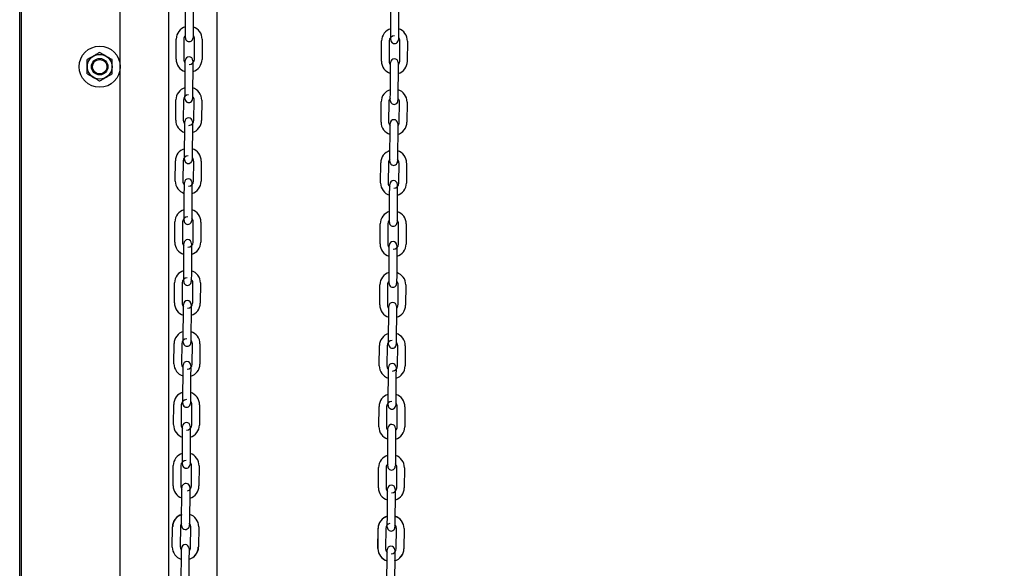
# Model space of a CAD drawing. Header units: inches. Extents: x 170 to 312, y 215 to 248.
# Tile 285 of 656: x 209.906 to 210.924, y 241.189 to 241.756. Entities that reach past the tile are written whole.
import ezdxf

# ---------------------------------------------------------------- set-up
doc = ezdxf.new("R2010")
doc.units = ezdxf.units.IN
doc.header["$LTSCALE"] = 0.25
doc.header["$MEASUREMENT"] = 0
doc.layers.add('ANNOTATIONS', color=1, linetype='Continuous')
doc.layers.add('MOTOR RH', color=7, linetype='Continuous')
doc.styles.add('ARIAL', font='arial.ttf', dxfattribs={"height": 0.09375})
doc.dimstyles.new('STANDARD$0', dxfattribs={"dimtxt": 0.09375, "dimasz": 0.09375, "dimexe": 0.03125, "dimexo": 0.046875, "dimgap": 0.09, "dimtad": 0, "dimtih": 1, "dimtoh": 1, "dimdec": 4, "dimzin": 0, "dimdsep": 46, "dimtxsty": 'ARIAL', "dimcen": 0.09, "dimadec": 0, "dimazin": 0, "dimtfac": 1, "dimtdec": 4, "dimtofl": 0, "dimtmove": 0, "dimatfit": 1, "dimfxl": 1, "dimtolj": 1, "dimtzin": 0, "dimarcsym": 0})

# ---------------------------------------------------------------- blocks, each defined once
blk = doc.blocks.new('*D26')
at = {"layer": 'ANNOTATIONS', "color": 0, "lineweight": -2, "transparency": 16777216}
for p, q in [((209.953, 244.125), (211.799, 244.125)), ((211.7677, 244.0313), (211.7677, 242.3317)), ((211.7677, 240.1972), (211.7677, 241.8968)), ((211.0372, 240.1034), (211.799, 240.1034))]:
    blk.add_line(p, q, dxfattribs=at)
at = {"layer": 'ANNOTATIONS', "color": 0, "transparency": 16777216}
for points in [[(211.7521, 244.0313), (211.7833, 244.0313), (211.7677, 244.125)], [(211.7521, 240.1972), (211.7833, 240.1972), (211.7677, 240.1034)]]:
    blk.add_solid(points, dxfattribs=at)
at = {"layer": 'defpoints', "color": 0, "transparency": 16777216}
for p in [(209.9061, 244.125), (210.9903, 240.1034), (211.7677, 240.1034)]:
    blk.add_point(p, dxfattribs=at)
at = {"layer": 'ANNOTATIONS', "color": 0, "transparency": 16777216, "insert": (211.7677, 242.1142), "char_height": 0.09375, "attachment_point": 5, "style": 'ARIAL'}
blk.add_mtext('\\A1;OPENING\\PHEIGHT', dxfattribs=at)
blk = doc.blocks.new('*D27')
at = {"layer": 'ANNOTATIONS', "color": 0, "lineweight": -2, "transparency": 16777216}
for p, q in [((209.953, 244.961), (212.4539, 244.961)), ((212.4227, 244.8673), (212.4227, 242.7497)), ((212.4227, 240.1972), (212.4227, 242.3148)), ((211.9575, 240.1034), (212.4539, 240.1034))]:
    blk.add_line(p, q, dxfattribs=at)
at = {"layer": 'ANNOTATIONS', "color": 0, "transparency": 16777216}
for points in [[(212.4071, 244.8673), (212.4383, 244.8673), (212.4227, 244.961)], [(212.4071, 240.1972), (212.4383, 240.1972), (212.4227, 240.1034)]]:
    blk.add_solid(points, dxfattribs=at)
at = {"layer": 'defpoints', "color": 0, "transparency": 16777216}
for p in [(209.9061, 244.961), (211.9107, 240.1034), (212.4227, 240.1034)]:
    blk.add_point(p, dxfattribs=at)
at = {"layer": 'ANNOTATIONS', "color": 0, "transparency": 16777216, "insert": (212.4227, 242.5322), "char_height": 0.09375, "attachment_point": 5, "style": 'ARIAL'}
blk.add_mtext('\\A1;TOTAL\\PHEIGHT', dxfattribs=at)

msp = doc.modelspace()

# ---------------------------------------------------------------- linework, layer by layer
at = {"layer": 'MOTOR RH'}
for p, q in [((209.90612, 240.10342), (209.90612, 245.60178)), ((209.90795, 240.1061), (209.90795, 244.91339)), ((210.01014, 240.1061), (210.01014, 244.91339)), ((210.06017, 244.63662), (210.06017, 240.10342)), ((210.1102, 240.1061), (210.1102, 244.29598)), ((210.07757, 241.7463), (210.07771, 241.76717)), ((210.08559, 241.76711), (210.08544, 241.74624)), ((210.28991, 241.74433), (210.29006, 241.7652)), ((210.29794, 241.76514), (210.29779, 241.74428)), ((210.06789, 241.71487), (210.06804, 241.73574)), ((210.07592, 241.73568), (210.07577, 241.71482)), ((210.08679, 241.71474), (210.08694, 241.7356)), ((210.09481, 241.73555), (210.09466, 241.71468)), ((210.28024, 241.7129), (210.28039, 241.73377)), ((210.28826, 241.73371), (210.28812, 241.71285)), ((210.29914, 241.71277), (210.29929, 241.73364)), ((210.30716, 241.73358), (210.30701, 241.71271)), ((210.07712, 241.6833), (210.07727, 241.70417)), ((210.08514, 241.70411), (210.08499, 241.68325)), ((210.28947, 241.68133), (210.28962, 241.7022)), ((210.29749, 241.70214), (210.29734, 241.68128)), ((210.06745, 241.65187), (210.0676, 241.67274)), ((210.07547, 241.67268), (210.07532, 241.65182)), ((210.07705, 241.67406), (210.07705, 241.67407)), ((210.08634, 241.65174), (210.08649, 241.67261)), ((210.09437, 241.67255), (210.09422, 241.65168)), ((210.2798, 241.64991), (210.27994, 241.67077)), ((210.28782, 241.67072), (210.28767, 241.64985)), ((210.29869, 241.64977), (210.29884, 241.67064)), ((210.30672, 241.67058), (210.30657, 241.64972)), ((210.07667, 241.6203), (210.07682, 241.64117)), ((210.0847, 241.64111), (210.08455, 241.62025)), ((210.28902, 241.61834), (210.28917, 241.6392)), ((210.29704, 241.63915), (210.2969, 241.61828)), ((210.067, 241.58888), (210.06715, 241.60974)), ((210.07502, 241.60969), (210.07488, 241.58882)), ((210.07661, 241.61106), (210.07661, 241.61108)), ((210.0859, 241.58874), (210.08605, 241.60961)), ((210.09392, 241.60955), (210.09377, 241.58869)), ((210.27935, 241.58691), (210.2795, 241.60777)), ((210.28737, 241.60772), (210.28722, 241.58685)), ((210.29825, 241.58677), (210.2984, 241.60764)), ((210.30627, 241.60758), (210.30612, 241.58672)), ((210.07623, 241.55731), (210.07638, 241.57817)), ((210.08425, 241.57811), (210.0841, 241.55725)), ((210.28858, 241.55534), (210.28872, 241.5762)), ((210.2966, 241.57615), (210.29645, 241.55528)), ((210.06656, 241.52588), (210.0667, 241.54674)), ((210.07458, 241.54669), (210.07443, 241.52582)), ((210.08545, 241.52574), (210.0856, 241.54661)), ((210.09347, 241.54655), (210.09333, 241.52569)), ((210.2789, 241.52391), (210.27905, 241.54477)), ((210.28693, 241.54472), (210.28678, 241.52385)), ((210.2978, 241.52378), (210.29795, 241.54464)), ((210.30582, 241.54459), (210.30568, 241.52372)), ((210.07578, 241.49431), (210.07593, 241.51517)), ((210.0838, 241.51512), (210.08365, 241.49425)), ((210.28813, 241.49234), (210.28828, 241.5132)), ((210.29615, 241.51315), (210.296, 241.49228)), ((210.06611, 241.4629), (210.06626, 241.48374)), ((210.07413, 241.48369), (210.07398, 241.46282)), ((210.08501, 241.46274), (210.08515, 241.48361)), ((210.09303, 241.48355), (210.09288, 241.46269)), ((210.27846, 241.46091), (210.27861, 241.48178)), ((210.28648, 241.48172), (210.28633, 241.46086)), ((210.29736, 241.46078), (210.2975, 241.48164)), ((210.30538, 241.48159), (210.30523, 241.46072)), ((210.07534, 241.43131), (210.07548, 241.45217)), ((210.08336, 241.45212), (210.08321, 241.43125)), ((210.28768, 241.42934), (210.28783, 241.45021)), ((210.29571, 241.45015), (210.29556, 241.42928)), ((210.06566, 241.40001), (210.06581, 241.42086)), ((210.07368, 241.42069), (210.07354, 241.39982)), ((210.08456, 241.39975), (210.08471, 241.42061)), ((210.09258, 241.42056), (210.09243, 241.39969)), ((210.27801, 241.39791), (210.27816, 241.41878)), ((210.28603, 241.41872), (210.28589, 241.39786)), ((210.28762, 241.4201), (210.28762, 241.42011)), ((210.29691, 241.39778), (210.29706, 241.41864)), ((210.30493, 241.41859), (210.30478, 241.39772)), ((210.07489, 241.36831), (210.07504, 241.38918)), ((210.08291, 241.38912), (210.08276, 241.36825)), ((210.28724, 241.36634), (210.28739, 241.38721)), ((210.29526, 241.38715), (210.29511, 241.36629)), ((210.06522, 241.33713), (210.06537, 241.35797)), ((210.07324, 241.35769), (210.07309, 241.33683)), ((210.08411, 241.33675), (210.08426, 241.35761)), ((210.09214, 241.35756), (210.09199, 241.33669)), ((210.27757, 241.33491), (210.27771, 241.35578)), ((210.28559, 241.35572), (210.28544, 241.33486)), ((210.28717, 241.3571), (210.28717, 241.35711)), ((210.29646, 241.33478), (210.29661, 241.35565)), ((210.30449, 241.35559), (210.30434, 241.33472)), ((210.07312, 241.34036), (210.07309, 241.33683)), ((210.07444, 241.30531), (210.07459, 241.32618)), ((210.08246, 241.32612), (210.08232, 241.30526)), ((210.28679, 241.30334), (210.28694, 241.32421)), ((210.29481, 241.32415), (210.29467, 241.30329)), ((210.06477, 241.27388), (210.06492, 241.29475)), ((210.07279, 241.29469), (210.07264, 241.27383)), ((210.08367, 241.27375), (210.08382, 241.29461)), ((210.09169, 241.29456), (210.09154, 241.27369)), ((210.27712, 241.27192), (210.27727, 241.29278)), ((210.28514, 241.29273), (210.28499, 241.27186)), ((210.29602, 241.27178), (210.29617, 241.29265)), ((210.30404, 241.29259), (210.30389, 241.27173)), ((210.07362, 241.24198), (210.07377, 241.26285)), ((210.08202, 241.26312), (210.08187, 241.24226)), ((210.28635, 241.24047), (210.2865, 241.26134)), ((210.28635, 241.24035), (210.28649, 241.26121)), ((210.29437, 241.26128), (210.29422, 241.24029)), ((210.29438, 241.26309), (210.29437, 241.26116)), ((210.06395, 241.21055), (210.0641, 241.23142)), ((210.07235, 241.23169), (210.0722, 241.21083)), ((210.08285, 241.21042), (210.083, 241.23129)), ((210.09124, 241.23156), (210.0911, 241.2107)), ((210.27667, 241.20892), (210.27682, 241.22978)), ((210.27668, 241.20904), (210.27682, 241.22978)), ((210.27682, 241.22978), (210.27682, 241.22991)), ((210.2847, 241.22985), (210.28455, 241.20899)), ((210.2847, 241.22973), (210.28455, 241.20899)), ((210.28628, 241.23109), (210.28628, 241.2314)), ((210.28628, 241.2311), (210.28628, 241.23114)), ((210.29416, 241.23117), (210.29415, 241.23104)), ((210.29557, 241.20878), (210.29572, 241.22965)), ((210.29557, 241.20891), (210.29572, 241.22965)), ((210.29572, 241.22965), (210.29572, 241.22978)), ((210.30359, 241.22972), (210.30345, 241.20885)), ((210.30359, 241.22959), (210.30345, 241.20873)), ((210.28455, 241.20899), (210.28455, 241.20886)), ((210.07318, 241.17899), (210.07332, 241.19986)), ((210.0812, 241.1998), (210.08105, 241.17894)), ((210.2859, 241.17748), (210.28605, 241.19835)), ((210.29392, 241.19829), (210.29377, 241.17743))]:
    msp.add_line(p, q, dxfattribs=at)
at = {"layer": 'MOTOR RH', "flags": 128}
for points in [[(210.0775, 241.73706), (210.0775, 241.73723), (210.0775, 241.73775), (210.07751, 241.73861), (210.07752, 241.73945)], [(210.07751, 241.73861), (210.07752, 241.73976), (210.07753, 241.74116), (210.07754, 241.74276), (210.07755, 241.7445), (210.07757, 241.7463)], [(210.08539, 241.73939), (210.08538, 241.73855), (210.08538, 241.7377), (210.08537, 241.73717), (210.08537, 241.73699)], [(210.08544, 241.74624), (210.08543, 241.74444), (210.08541, 241.7427), (210.0854, 241.7411), (210.08539, 241.7397), (210.08538, 241.73855)], [(210.28985, 241.73508), (210.28985, 241.73526), (210.28985, 241.73579), (210.28986, 241.73664), (210.28987, 241.73779), (210.28988, 241.73919), (210.28989, 241.74079), (210.2899, 241.74253), (210.28991, 241.74433)], [(210.29779, 241.74428), (210.29778, 241.74247), (210.29776, 241.74074), (210.29775, 241.73914), (210.29774, 241.73773), (210.29773, 241.73658)], [(210.0775, 241.73705), (210.0775, 241.73723)], [(210.0794, 241.73365), (210.0799, 241.73339), (210.08141, 241.73308)], [(210.29774, 241.73742), (210.29773, 241.73658), (210.29773, 241.73573), (210.29772, 241.7352), (210.29772, 241.73506)], [(210.29772, 241.7352), (210.29772, 241.73503)], [(210.07727, 241.70417), (210.07728, 241.70597), (210.07729, 241.70771), (210.0773, 241.70931), (210.07731, 241.71071), (210.07732, 241.71186)], [(210.07732, 241.71103), (210.07732, 241.71186), (210.07733, 241.71272), (210.07733, 241.71324), (210.07733, 241.71341)], [(210.07733, 241.71324), (210.07733, 241.71342)], [(210.08521, 241.71336), (210.08521, 241.71319), (210.0852, 241.71266), (210.0852, 241.7118), (210.08519, 241.71065), (210.08518, 241.70925), (210.08517, 241.70765), (210.08515, 241.70592), (210.08514, 241.70411)], [(210.28962, 241.7022), (210.28963, 241.704), (210.28964, 241.70574), (210.28965, 241.70734), (210.28966, 241.70874), (210.28967, 241.70989)], [(210.28967, 241.70906), (210.28967, 241.70989), (210.28968, 241.71075), (210.28968, 241.71127), (210.28968, 241.71145)], [(210.29755, 241.70984), (210.29754, 241.70869), (210.29753, 241.70728), (210.29752, 241.70568), (210.2975, 241.70395), (210.29749, 241.70214)], [(210.29756, 241.7114), (210.29756, 241.71122), (210.29755, 241.71069), (210.29755, 241.70984), (210.29754, 241.70901)], [(210.07705, 241.67405), (210.07705, 241.67423), (210.07706, 241.67475), (210.07706, 241.67561), (210.07707, 241.67676), (210.07708, 241.67816), (210.07709, 241.67976), (210.07711, 241.6815), (210.07712, 241.6833)], [(210.08499, 241.68325), (210.08498, 241.68144), (210.08497, 241.67971), (210.08496, 241.67811), (210.08495, 241.6767), (210.08494, 241.67555)], [(210.28941, 241.67364), (210.28942, 241.67479), (210.28943, 241.67619), (210.28944, 241.67779), (210.28946, 241.67953), (210.28947, 241.68133)], [(210.29734, 241.68128), (210.29733, 241.67947), (210.29732, 241.67774), (210.29731, 241.67614), (210.2973, 241.67474), (210.29729, 241.67359)], [(210.07895, 241.67065), (210.07946, 241.6704), (210.08096, 241.67009)], [(210.08494, 241.67639), (210.08494, 241.67555), (210.08493, 241.6747), (210.08493, 241.67417), (210.08493, 241.67403)], [(210.08493, 241.67417), (210.08493, 241.67399)], [(210.2894, 241.67209), (210.2894, 241.67226), (210.28941, 241.67279), (210.28941, 241.67364), (210.28942, 241.67448)], [(210.2894, 241.67208), (210.2894, 241.67226)], [(210.29729, 241.67443), (210.29729, 241.67359), (210.29728, 241.67273), (210.29728, 241.6722), (210.29728, 241.67203)], [(210.07682, 241.64117), (210.07683, 241.64297), (210.07685, 241.64471), (210.07686, 241.64631), (210.07687, 241.64771), (210.07688, 241.64886)], [(210.07687, 241.64803), (210.07688, 241.64886), (210.07688, 241.64972), (210.07689, 241.65024), (210.07689, 241.65041)], [(210.07689, 241.65024), (210.07689, 241.65042)], [(210.08476, 241.65037), (210.08476, 241.65019), (210.08476, 241.64966), (210.08475, 241.64881), (210.08474, 241.64766), (210.08473, 241.64625), (210.08472, 241.64465), (210.08471, 241.64292), (210.0847, 241.64111)], [(210.28917, 241.6392), (210.28918, 241.64101), (210.2892, 241.64274), (210.28921, 241.64434), (210.28922, 241.64574), (210.28923, 241.64689)], [(210.28922, 241.64606), (210.28923, 241.64689), (210.28923, 241.64775), (210.28924, 241.64828), (210.28924, 241.64845)], [(210.28924, 241.64828), (210.28924, 241.64845)], [(210.2971, 241.64684), (210.29709, 241.64569), (210.29708, 241.64429), (210.29707, 241.64269), (210.29706, 241.64095), (210.29704, 241.63915)], [(210.29711, 241.6484), (210.29711, 241.64822), (210.29711, 241.64769), (210.2971, 241.64684), (210.29709, 241.64601)], [(210.07661, 241.61105), (210.07661, 241.61123), (210.07661, 241.61176), (210.07662, 241.61261), (210.07663, 241.61376), (210.07664, 241.61516), (210.07665, 241.61676), (210.07666, 241.6185), (210.07667, 241.6203)], [(210.08455, 241.62025), (210.08453, 241.61844), (210.08452, 241.61671), (210.08451, 241.61511), (210.0845, 241.61371), (210.08449, 241.61256)], [(210.28897, 241.61064), (210.28898, 241.61179), (210.28899, 241.6132), (210.289, 241.6148), (210.28901, 241.61653), (210.28902, 241.61834)], [(210.2969, 241.61828), (210.29688, 241.61648), (210.29687, 241.61474), (210.29686, 241.61314), (210.29685, 241.61174), (210.29684, 241.61059)], [(210.07851, 241.60766), (210.07901, 241.6074), (210.08052, 241.60709)], [(210.0845, 241.61339), (210.08449, 241.61256), (210.08449, 241.6117), (210.08448, 241.61117), (210.08448, 241.61103)], [(210.08448, 241.61117), (210.08448, 241.611)], [(210.28896, 241.60908), (210.28896, 241.60926), (210.28896, 241.60979), (210.28897, 241.61064), (210.28897, 241.61148)], [(210.29685, 241.61143), (210.29684, 241.61059), (210.29684, 241.60973), (210.29683, 241.60921), (210.29683, 241.60906)], [(210.29683, 241.60921), (210.29683, 241.60903)], [(210.07638, 241.57817), (210.07639, 241.57998), (210.0764, 241.58171), (210.07641, 241.58331), (210.07642, 241.58471), (210.07643, 241.58586)], [(210.07642, 241.58503), (210.07643, 241.58586), (210.07644, 241.58672), (210.07644, 241.58724), (210.07644, 241.58741)], [(210.07644, 241.58724), (210.07644, 241.58742)], [(210.08431, 241.58737), (210.08431, 241.58719), (210.08431, 241.58666), (210.0843, 241.58581), (210.0843, 241.58466), (210.08429, 241.58326), (210.08427, 241.58166), (210.08426, 241.57992), (210.08425, 241.57811)], [(210.28877, 241.58306), (210.28878, 241.5839), (210.28879, 241.58475), (210.28879, 241.58528), (210.28879, 241.58545)], [(210.29666, 241.5854), (210.29666, 241.58522), (210.29666, 241.58469), (210.29665, 241.58384), (210.29665, 241.58269), (210.29664, 241.58129), (210.29662, 241.57969), (210.29661, 241.57795), (210.2966, 241.57615)], [(210.28872, 241.5762), (210.28874, 241.57801), (210.28875, 241.57974), (210.28876, 241.58134), (210.28877, 241.58275), (210.28878, 241.5839)], [(210.07616, 241.54805), (210.07616, 241.54823), (210.07617, 241.54876), (210.07617, 241.54961), (210.07618, 241.55076), (210.07619, 241.55217), (210.0762, 241.55376), (210.07621, 241.5555), (210.07623, 241.55731)], [(210.0841, 241.55725), (210.08409, 241.55544), (210.08408, 241.55371), (210.08406, 241.55211), (210.08405, 241.55071), (210.08405, 241.54956)], [(210.28852, 241.54765), (210.28853, 241.5488), (210.28854, 241.5502), (210.28855, 241.5518), (210.28856, 241.55353), (210.28858, 241.55534)], [(210.29645, 241.55528), (210.29644, 241.55348), (210.29643, 241.55174), (210.29641, 241.55014), (210.2964, 241.54874), (210.2964, 241.54759)], [(210.07806, 241.54466), (210.07857, 241.5444), (210.08007, 241.54409)], [(210.08405, 241.5504), (210.08405, 241.54956), (210.08404, 241.5487), (210.08404, 241.54818), (210.08404, 241.548)], [(210.28851, 241.54609), (210.28851, 241.54626), (210.28852, 241.54679), (210.28852, 241.54765), (210.28853, 241.54848)], [(210.28851, 241.54609), (210.28851, 241.54626)], [(210.2964, 241.54843), (210.2964, 241.54759), (210.29639, 241.54673), (210.29639, 241.54621), (210.29638, 241.54603)], [(210.07598, 241.52203), (210.07598, 241.52287), (210.07599, 241.52372), (210.07599, 241.52425), (210.07599, 241.52442)], [(210.07599, 241.52425), (210.07599, 241.52442)], [(210.08387, 241.52437), (210.08387, 241.52419), (210.08386, 241.52366), (210.08386, 241.52281), (210.08385, 241.52166), (210.08384, 241.52026), (210.08383, 241.51866), (210.08382, 241.51692), (210.0838, 241.51512)], [(210.07593, 241.51517), (210.07594, 241.51698), (210.07595, 241.51871), (210.07597, 241.52031), (210.07598, 241.52171), (210.07598, 241.52287)], [(210.28828, 241.5132), (210.28829, 241.51501), (210.2883, 241.51675), (210.28832, 241.51834), (210.28833, 241.51975), (210.28833, 241.5209)], [(210.28833, 241.52007), (210.28833, 241.5209), (210.28834, 241.52175), (210.28834, 241.52228), (210.28834, 241.52245)], [(210.28834, 241.52228), (210.28834, 241.52246)], [(210.29622, 241.5224), (210.29622, 241.52222), (210.29621, 241.5217), (210.29621, 241.52084), (210.2962, 241.51969), (210.29619, 241.51829), (210.29618, 241.51669), (210.29617, 241.51495), (210.29615, 241.51315)], [(210.07572, 241.48506), (210.07572, 241.48523), (210.07572, 241.48576), (210.07573, 241.48661), (210.07573, 241.48776), (210.07574, 241.48917), (210.07576, 241.49077), (210.07577, 241.4925), (210.07578, 241.49431)], [(210.08365, 241.49425), (210.08364, 241.49245), (210.08363, 241.49071), (210.08362, 241.48911), (210.08361, 241.48771), (210.0836, 241.48656)], [(210.08361, 241.4874), (210.0836, 241.48656), (210.08359, 241.4857), (210.08359, 241.48518), (210.08359, 241.485)], [(210.28807, 241.48379), (210.28808, 241.48465), (210.28808, 241.4858), (210.28809, 241.4872), (210.28811, 241.4888), (210.28812, 241.49053), (210.28813, 241.49234)], [(210.28807, 241.48309), (210.28807, 241.48326), (210.28807, 241.48379), (210.28808, 241.48465), (210.28808, 241.48549)], [(210.28807, 241.48309), (210.28807, 241.48326)], [(210.29596, 241.48543), (210.29595, 241.48459), (210.29594, 241.48374), (210.29594, 241.48321), (210.29594, 241.48303)], [(210.296, 241.49228), (210.29599, 241.49048), (210.29598, 241.48874), (210.29597, 241.48714), (210.29596, 241.48574), (210.29595, 241.48459)], [(210.07761, 241.48166), (210.07812, 241.4814), (210.07962, 241.48109)], [(210.07548, 241.45217), (210.0755, 241.45398), (210.07551, 241.45571), (210.07552, 241.45731), (210.07553, 241.45872), (210.07554, 241.45987)], [(210.07553, 241.45903), (210.07554, 241.45987), (210.07554, 241.46072), (210.07555, 241.46125), (210.07555, 241.46142)], [(210.07555, 241.46125), (210.07555, 241.46143)], [(210.08342, 241.46137), (210.08342, 241.46119), (210.08342, 241.46067), (210.08341, 241.45981), (210.0834, 241.45866), (210.08339, 241.45726), (210.08338, 241.45566), (210.08337, 241.45392), (210.08336, 241.45212)], [(210.28783, 241.45021), (210.28785, 241.45201), (210.28786, 241.45375), (210.28787, 241.45535), (210.28788, 241.45675), (210.28789, 241.4579)], [(210.28788, 241.45707), (210.28789, 241.4579), (210.28789, 241.45875), (210.2879, 241.45928), (210.2879, 241.45946)], [(210.29576, 241.45784), (210.29575, 241.45669), (210.29574, 241.45529), (210.29573, 241.45369), (210.29572, 241.45196), (210.29571, 241.45015)], [(210.29577, 241.4594), (210.29577, 241.45922), (210.29577, 241.4587), (210.29576, 241.45784), (210.29576, 241.45701)], [(210.07527, 241.42206), (210.07527, 241.42223), (210.07527, 241.42276), (210.07528, 241.42362), (210.07529, 241.42477), (210.0753, 241.42617), (210.07531, 241.42777), (210.07532, 241.4295), (210.07534, 241.43131)], [(210.08316, 241.4244), (210.08315, 241.42356), (210.08315, 241.42271), (210.08314, 241.42218), (210.08314, 241.42204)], [(210.08314, 241.42218), (210.08314, 241.422)], [(210.08321, 241.43125), (210.0832, 241.42945), (210.08318, 241.42771), (210.08317, 241.42611), (210.08316, 241.42471), (210.08315, 241.42356)], [(210.28762, 241.42009), (210.28762, 241.42027), (210.28762, 241.42079), (210.28763, 241.42165), (210.28764, 241.4228), (210.28765, 241.4242), (210.28766, 241.4258), (210.28767, 241.42754), (210.28768, 241.42934)], [(210.29551, 241.42243), (210.2955, 241.42159), (210.2955, 241.42074), (210.29549, 241.42021), (210.29549, 241.42007)], [(210.29556, 241.42928), (210.29555, 241.42748), (210.29553, 241.42574), (210.29552, 241.42414), (210.29551, 241.42274), (210.2955, 241.42159)], [(210.07717, 241.41866), (210.07767, 241.4184), (210.07918, 241.41809)], [(210.29549, 241.42021), (210.29549, 241.42003)], [(210.07504, 241.38918), (210.07505, 241.39098), (210.07506, 241.39272), (210.07507, 241.39432), (210.07508, 241.39572), (210.07509, 241.39687)], [(210.07509, 241.39604), (210.07509, 241.39687), (210.0751, 241.39772), (210.0751, 241.39825), (210.0751, 241.39843)], [(210.08298, 241.39837), (210.08298, 241.39819), (210.08297, 241.39767), (210.08297, 241.39681), (210.08296, 241.39566), (210.08295, 241.39426), (210.08294, 241.39266), (210.08292, 241.39092), (210.08291, 241.38912)], [(210.28739, 241.38721), (210.2874, 241.38901), (210.28741, 241.39075), (210.28742, 241.39235), (210.28743, 241.39375), (210.28744, 241.3949)], [(210.28744, 241.39407), (210.28744, 241.3949), (210.28745, 241.39576), (210.28745, 241.39628), (210.28745, 241.39646)], [(210.29533, 241.3964), (210.29532, 241.39623), (210.29532, 241.3957), (210.29532, 241.39484), (210.29531, 241.39369), (210.2953, 241.39229), (210.29529, 241.39069), (210.29527, 241.38896), (210.29526, 241.38715)], [(210.07482, 241.35906), (210.07482, 241.35924), (210.07483, 241.35976), (210.07483, 241.36062), (210.07484, 241.36177), (210.07485, 241.36317), (210.07486, 241.36477), (210.07488, 241.36651), (210.07489, 241.36831)], [(210.08271, 241.3614), (210.08271, 241.36056), (210.0827, 241.35971), (210.0827, 241.35918), (210.0827, 241.35904)], [(210.08276, 241.36825), (210.08275, 241.36645), (210.08274, 241.36471), (210.08273, 241.36311), (210.08272, 241.36171), (210.08271, 241.36056)], [(210.28717, 241.35709), (210.28717, 241.35727), (210.28718, 241.35779), (210.28718, 241.35865), (210.28719, 241.3598), (210.2872, 241.3612), (210.28721, 241.3628), (210.28723, 241.36454), (210.28724, 241.36634)], [(210.29511, 241.36629), (210.2951, 241.36448), (210.29509, 241.36275), (210.29508, 241.36115), (210.29507, 241.35974), (210.29506, 241.35859)], [(210.07672, 241.35566), (210.07723, 241.3554), (210.07873, 241.35509)], [(210.0827, 241.35918), (210.0827, 241.359)], [(210.29506, 241.35943), (210.29506, 241.35859), (210.29505, 241.35774), (210.29505, 241.35721), (210.29505, 241.35707)], [(210.29505, 241.35721), (210.29505, 241.35703)], [(210.07459, 241.32618), (210.0746, 241.32798), (210.07462, 241.32972), (210.07463, 241.33132), (210.07464, 241.33272), (210.07465, 241.33387)], [(210.07464, 241.33304), (210.07465, 241.33387), (210.07465, 241.33472), (210.07466, 241.33525), (210.07466, 241.33542)], [(210.07466, 241.33525), (210.07466, 241.33543)], [(210.08253, 241.33537), (210.08253, 241.3352), (210.08253, 241.33467), (210.08252, 241.33381), (210.08251, 241.33266), (210.0825, 241.33126), (210.08249, 241.32966), (210.08248, 241.32793), (210.08246, 241.32612)], [(210.28694, 241.32421), (210.28695, 241.32601), (210.28697, 241.32775), (210.28698, 241.32935), (210.28699, 241.33075), (210.287, 241.3319)], [(210.28699, 241.33107), (210.287, 241.3319), (210.287, 241.33276), (210.287, 241.33328), (210.28701, 241.33346)], [(210.29487, 241.33185), (210.29486, 241.3307), (210.29485, 241.32929), (210.29484, 241.32769), (210.29483, 241.32596), (210.29481, 241.32415)], [(210.29488, 241.33341), (210.29488, 241.33323), (210.29488, 241.3327), (210.29487, 241.33185), (210.29486, 241.33102)], [(210.07438, 241.29606), (210.07438, 241.29624), (210.07438, 241.29676), (210.07439, 241.29762), (210.0744, 241.29877), (210.07441, 241.30017), (210.07442, 241.30177), (210.07443, 241.30351), (210.07444, 241.30531)], [(210.08232, 241.30526), (210.0823, 241.30345), (210.08229, 241.30172), (210.08228, 241.30012), (210.08227, 241.29871), (210.08226, 241.29756)], [(210.28674, 241.29565), (210.28675, 241.2968), (210.28676, 241.2982), (210.28677, 241.2998), (210.28678, 241.30154), (210.28679, 241.30334)], [(210.29467, 241.30329), (210.29465, 241.30148), (210.29464, 241.29975), (210.29463, 241.29815), (210.29462, 241.29675), (210.29461, 241.2956)], [(210.07628, 241.29266), (210.07678, 241.29241), (210.07829, 241.2921)], [(210.08227, 241.2984), (210.08226, 241.29756), (210.08226, 241.29671), (210.08225, 241.29618), (210.08225, 241.296)], [(210.28673, 241.2941), (210.28673, 241.29427), (210.28673, 241.2948), (210.28674, 241.29565), (210.28674, 241.29649)], [(210.28673, 241.29409), (210.28673, 241.29427)], [(210.29462, 241.29643), (210.29461, 241.2956), (210.29461, 241.29474), (210.2946, 241.29421), (210.2946, 241.29407)], [(210.2946, 241.29421), (210.2946, 241.29404)], [(210.07377, 241.26285), (210.07378, 241.26465), (210.0738, 241.26639), (210.07381, 241.26799), (210.07382, 241.26939), (210.07383, 241.27054)], [(210.07382, 241.27045), (210.07383, 241.27054), (210.07383, 241.2714), (210.07383, 241.27192), (210.07384, 241.2721)], [(210.08208, 241.27237), (210.08208, 241.2722), (210.08208, 241.27167), (210.08207, 241.27082), (210.08207, 241.26966), (210.08206, 241.26826), (210.08204, 241.26666), (210.08203, 241.26493), (210.08202, 241.26312)], [(210.28654, 241.26775), (210.28655, 241.2689), (210.28656, 241.26989)], [(210.28656, 241.27041), (210.28656, 241.27059)], [(210.28656, 241.27028), (210.28656, 241.27046)], [(210.28656, 241.26976), (210.28656, 241.27041)], [(210.29443, 241.27041), (210.29414, 241.27192), (210.29374, 241.27267)], [(210.29443, 241.27053), (210.29443, 241.27036), (210.29443, 241.26983), (210.29442, 241.26897)], [(210.29443, 241.27041), (210.29443, 241.27023), (210.29443, 241.2697), (210.29442, 241.26885)], [(210.28649, 241.26121), (210.28651, 241.26302), (210.28652, 241.26488)], [(210.2865, 241.26134), (210.28651, 241.26314)], [(210.28652, 241.26475), (210.28653, 241.26648)], [(210.28653, 241.26635), (210.28654, 241.26788)], [(210.28654, 241.26788), (210.28655, 241.26903)], [(210.29442, 241.26897), (210.29441, 241.2677), (210.2944, 241.2663), (210.29439, 241.2647), (210.29438, 241.26296)], [(210.29442, 241.26782), (210.29441, 241.26642), (210.29439, 241.26482), (210.29438, 241.26309)], [(210.07357, 241.23429), (210.07358, 241.23544), (210.07359, 241.23684), (210.0736, 241.23844), (210.07361, 241.24018), (210.07362, 241.24198)], [(210.08187, 241.24226), (210.08186, 241.24045), (210.08185, 241.23872), (210.08183, 241.23712), (210.08182, 241.23572), (210.08182, 241.23456)], [(210.28629, 241.2318), (210.28629, 241.23265), (210.2863, 241.2338), (210.28631, 241.23521), (210.28632, 241.2368), (210.28633, 241.23867)], [(210.28633, 241.23867), (210.28635, 241.24047)], [(210.28633, 241.23854), (210.28635, 241.24035)], [(210.29421, 241.23861), (210.2942, 241.23675), (210.29418, 241.23515), (210.29417, 241.23375), (210.29417, 241.2326)], [(210.29422, 241.24042), (210.29421, 241.23861)], [(210.29422, 241.24029), (210.29421, 241.23848)], [(210.07356, 241.23274), (210.07356, 241.23291), (210.07356, 241.23343), (210.07357, 241.23429), (210.07357, 241.23505)], [(210.07356, 241.23273), (210.07356, 241.23291)], [(210.07478, 241.22985), (210.07596, 241.22908), (210.07747, 241.22877)], [(210.08182, 241.23466), (210.08182, 241.23456), (210.08181, 241.23371), (210.08181, 241.23318), (210.08181, 241.23304)], [(210.08181, 241.23318), (210.08181, 241.23301)], [(210.28628, 241.23127), (210.28629, 241.23193)], [(210.28629, 241.23193), (210.28629, 241.23278), (210.2863, 241.23393), (210.28631, 241.23533), (210.28632, 241.23693)], [(210.29416, 241.23174), (210.29416, 241.23122), (210.29415, 241.23104)], [(210.2942, 241.23688), (210.29418, 241.23528), (210.29417, 241.23387), (210.29417, 241.23272), (210.29416, 241.23187), (210.29416, 241.23134), (210.29416, 241.23117)], [(210.29417, 241.23344), (210.29417, 241.2326), (210.29416, 241.23174), (210.29416, 241.23124)], [(210.07338, 241.20745), (210.07338, 241.20755), (210.07338, 241.2084), (210.07339, 241.20893), (210.07339, 241.20911)], [(210.08126, 241.20905), (210.08126, 241.20888), (210.08126, 241.20835), (210.08125, 241.20749), (210.08125, 241.20665)], [(210.07332, 241.19986), (210.07334, 241.20166), (210.07335, 241.2034), (210.07336, 241.205), (210.07337, 241.2064), (210.07338, 241.20755)], [(210.08125, 241.20749), (210.08124, 241.20634), (210.08123, 241.20494), (210.08122, 241.20334), (210.08121, 241.20161), (210.0812, 241.1998)], [(210.08221, 241.20766), (210.08164, 241.207), (210.08124, 241.20665)], [(210.28605, 241.19835), (210.28606, 241.20015), (210.28607, 241.20189), (210.28608, 241.20349), (210.28609, 241.20489), (210.2861, 241.20604)], [(210.2861, 241.2052), (210.2861, 241.20604), (210.28611, 241.2069), (210.28611, 241.20742), (210.28611, 241.2076)], [(210.29399, 241.20754), (210.29399, 241.20737), (210.29398, 241.20684), (210.29398, 241.20598), (210.29397, 241.20483), (210.29396, 241.20343), (210.29395, 241.20183), (210.29394, 241.2001), (210.29392, 241.19829)]]:
    msp.add_lwpolyline(points, dxfattribs=at)
at = {"layer": 'MOTOR RH'}
for radius in [0.02129, 0.01277, 0.00852, 0.0075]:
    msp.add_circle((209.98885, 241.70711), radius, dxfattribs=at)
for centre, radius, start, end in [((210.08123, 241.73564), 0.01319, 106.06756, 179.59345), ((210.08162, 241.73564), 0.01319, 359.59345, 73.11934), ((210.08123, 241.73564), 0.00531, 134.31795, 179.59345), ((210.08162, 241.73564), 0.00531, 359.59345, 44.86821), ((210.29358, 241.73368), 0.01319, 106.06756, 179.59345), ((210.29358, 241.73368), 0.00531, 89.59345, 179.59345), ((210.29397, 241.73367), 0.01319, 359.59345, 73.11934), ((210.08144, 241.73702), 0.00394, 179.59345, 359.59347), ((210.29379, 241.73505), 0.00394, 179.59345, 359.59347), ((210.29397, 241.73367), 0.00531, 359.59345, 44.86854), ((210.08127, 241.71339), 0.00394, 359.59345, 179.59343), ((210.08108, 241.71478), 0.01319, 179.59345, 253.12364), ((210.08108, 241.71478), 0.00531, 179.59345, 224.88343), ((210.08148, 241.71478), 0.00531, 269.59345, 359.59345), ((210.08148, 241.71478), 0.01319, 286.07186, 359.59345), ((210.29343, 241.71281), 0.01319, 179.59345, 253.12364), ((210.29343, 241.71281), 0.00531, 179.59345, 224.88293), ((210.29362, 241.71142), 0.00394, 359.59345, 179.59343), ((210.29383, 241.71281), 0.01319, 286.07186, 359.59345), ((210.29383, 241.71281), 0.00531, 314.33326, 359.59345), ((210.08078, 241.67265), 0.01319, 106.06756, 179.59345), ((210.08078, 241.67265), 0.00531, 89.59345, 179.59345), ((210.08118, 241.67264), 0.01319, 359.59345, 73.11934), ((210.29313, 241.67068), 0.01319, 106.06756, 179.59345), ((210.29353, 241.67068), 0.01319, 359.59345, 73.11934), ((210.08099, 241.67402), 0.00394, 179.59345, 359.59347), ((210.08118, 241.67264), 0.00531, 359.59345, 44.86854), ((210.29313, 241.67068), 0.00531, 134.31796, 179.59345), ((210.29334, 241.67205), 0.00394, 179.59345, 359.59347), ((210.29353, 241.67068), 0.00531, 359.59345, 44.86837), ((210.08064, 241.65178), 0.01319, 179.59345, 253.12364), ((210.08064, 241.65178), 0.00531, 179.59345, 224.88332), ((210.08082, 241.65039), 0.00394, 359.59345, 179.59343), ((210.08103, 241.65178), 0.00531, 269.59345, 359.59345), ((210.08103, 241.65178), 0.01319, 286.07186, 359.59345), ((210.29299, 241.64981), 0.01319, 179.59345, 253.12364), ((210.29299, 241.64981), 0.00531, 179.59345, 224.88293), ((210.29317, 241.64843), 0.00394, 359.59345, 179.59343), ((210.29338, 241.64981), 0.01319, 286.07186, 359.59345), ((210.29338, 241.64981), 0.00531, 314.33295, 359.59345), ((210.08034, 241.60965), 0.01319, 106.06756, 179.59345), ((210.08073, 241.60964), 0.01319, 359.59345, 73.11934), ((210.29269, 241.60768), 0.01319, 106.06756, 179.59345), ((210.29308, 241.60768), 0.01319, 359.59345, 73.11934), ((210.08034, 241.60965), 0.00531, 89.59345, 179.59345), ((210.08054, 241.61102), 0.00394, 179.59345, 359.59347), ((210.08073, 241.60964), 0.00531, 359.59345, 44.86854), ((210.29269, 241.60768), 0.00531, 134.31812, 179.59345), ((210.29289, 241.60906), 0.00394, 179.59345, 359.59347), ((210.29308, 241.60768), 0.00531, 359.59345, 44.86854), ((210.08019, 241.58878), 0.01319, 179.59345, 253.12364), ((210.08019, 241.58878), 0.00531, 179.59345, 224.88354), ((210.08038, 241.58739), 0.00394, 359.59345, 179.59343), ((210.08058, 241.58878), 0.00531, 269.59345, 359.59345), ((210.08058, 241.58878), 0.01319, 286.07186, 359.59345), ((210.29254, 241.58681), 0.01319, 179.59345, 253.12364), ((210.29254, 241.58681), 0.00531, 179.59345, 224.88293), ((210.29273, 241.58543), 0.00394, 359.59345, 179.59343), ((210.29293, 241.58681), 0.00531, 269.59345, 359.59345), ((210.29293, 241.58681), 0.01319, 286.07186, 359.59345), ((210.07989, 241.54665), 0.01319, 106.06756, 179.59345), ((210.08029, 241.54665), 0.01319, 359.59345, 73.11934), ((210.29224, 241.54468), 0.01319, 106.06756, 179.59345), ((210.29264, 241.54468), 0.01319, 359.59345, 73.11934), ((210.07989, 241.54665), 0.00531, 89.59345, 179.59345), ((210.0801, 241.54803), 0.00394, 179.59345, 359.59347), ((210.08029, 241.54665), 0.00531, 359.59345, 44.86854), ((210.29224, 241.54468), 0.00531, 134.31777, 179.59345), ((210.29245, 241.54606), 0.00394, 179.59345, 359.59347), ((210.29264, 241.54468), 0.00531, 359.59345, 44.86818), ((210.07974, 241.52578), 0.01319, 179.59345, 253.12364), ((210.07974, 241.52578), 0.00531, 179.59345, 224.8832), ((210.07993, 241.5244), 0.00394, 359.59345, 179.59343), ((210.08014, 241.52578), 0.00531, 269.59345, 359.59345), ((210.08014, 241.52578), 0.01319, 286.07186, 359.59345), ((210.29209, 241.52382), 0.01319, 179.59345, 253.12364), ((210.29209, 241.52382), 0.00531, 179.59345, 224.88293), ((210.29228, 241.52243), 0.00394, 359.59345, 179.59343), ((210.29249, 241.52381), 0.00531, 269.59345, 359.59345), ((210.29249, 241.52381), 0.01319, 286.07186, 359.59345), ((210.07945, 241.48365), 0.01319, 106.06756, 179.59345), ((210.07984, 241.48365), 0.01319, 359.59345, 73.11934), ((210.2918, 241.48168), 0.01319, 106.06756, 179.59345), ((210.29219, 241.48168), 0.01319, 359.59345, 73.11934), ((210.07945, 241.48365), 0.00531, 89.59345, 179.59345), ((210.07965, 241.48503), 0.00394, 179.59345, 359.59347), ((210.07984, 241.48365), 0.00531, 359.59345, 44.86835), ((210.2918, 241.48168), 0.00531, 134.31819, 179.59345), ((210.292, 241.48306), 0.00394, 179.59345, 359.59347), ((210.29219, 241.48168), 0.00531, 359.59345, 44.86814), ((210.0793, 241.4629), 0.01319, 179.59345, 253.12364), ((210.0793, 241.46279), 0.00531, 179.59345, 224.88327), ((210.07949, 241.4614), 0.00394, 359.59345, 179.59343), ((210.07969, 241.46278), 0.00531, 269.59345, 359.59345), ((210.07969, 241.46278), 0.01319, 286.07186, 359.59345), ((210.29184, 241.45943), 0.00394, 359.59345, 179.59343), ((210.29165, 241.46082), 0.01319, 179.59345, 253.12364), ((210.29165, 241.46082), 0.00531, 179.59345, 224.88293), ((210.29204, 241.46081), 0.01319, 286.07186, 359.59345), ((210.29204, 241.46081), 0.00531, 314.33305, 359.59345), ((210.079, 241.42076), 0.01319, 106.06756, 179.59345), ((210.07939, 241.42065), 0.01319, 359.59345, 73.11934), ((210.079, 241.42065), 0.00531, 89.59345, 179.59345), ((210.07921, 241.42203), 0.00394, 179.59345, 359.59347), ((210.07939, 241.42065), 0.00531, 359.59345, 44.86819), ((210.29135, 241.41868), 0.01319, 106.06756, 179.59345), ((210.29135, 241.41868), 0.00531, 89.59345, 179.59345), ((210.29174, 241.41868), 0.00531, 359.59345, 44.8683), ((210.29174, 241.41868), 0.01319, 359.59345, 73.11934), ((210.29156, 241.42006), 0.00394, 179.59345, 359.59347), ((210.07904, 241.3984), 0.00394, 359.59345, 179.59343), ((210.07885, 241.40001), 0.01319, 179.59345, 253.12364), ((210.07885, 241.39979), 0.00531, 179.59345, 224.88327), ((210.07925, 241.39978), 0.00531, 269.59345, 359.59345), ((210.07925, 241.39978), 0.01319, 286.07186, 359.59345), ((210.2912, 241.39782), 0.01319, 179.59345, 253.12364), ((210.2912, 241.39782), 0.00531, 179.59345, 224.88293), ((210.29139, 241.39643), 0.00394, 359.59345, 179.59343), ((210.29159, 241.39782), 0.00531, 269.59345, 359.59345), ((210.29159, 241.39782), 0.01319, 286.07186, 359.59345), ((210.07855, 241.35788), 0.01319, 106.06756, 179.59345), ((210.07855, 241.35765), 0.00531, 89.59345, 179.59345), ((210.07895, 241.35765), 0.00531, 359.59345, 44.86854), ((210.07895, 241.35765), 0.01319, 359.59345, 73.11934), ((210.2909, 241.35569), 0.01319, 106.06756, 179.59345), ((210.2909, 241.35569), 0.00531, 89.59345, 179.59345), ((210.2913, 241.35568), 0.01319, 359.59345, 73.11934), ((210.07876, 241.35903), 0.00394, 179.59345, 359.59347), ((210.29111, 241.35706), 0.00394, 179.59345, 359.59347), ((210.2913, 241.35568), 0.00531, 359.59345, 44.86818), ((210.07841, 241.33679), 0.01319, 179.59345, 253.12364), ((210.07841, 241.33679), 0.00531, 179.59345, 224.88327), ((210.07859, 241.3354), 0.00394, 359.59345, 179.59343), ((210.0788, 241.33679), 0.00531, 269.59345, 359.59345), ((210.0788, 241.33679), 0.01319, 286.07186, 359.59345), ((210.29076, 241.33482), 0.01319, 179.59345, 253.12364), ((210.29076, 241.33482), 0.00531, 179.59345, 224.8831), ((210.29094, 241.33343), 0.00394, 359.59345, 179.59343), ((210.29115, 241.33482), 0.01319, 286.07186, 359.59345), ((210.29115, 241.33482), 0.00531, 314.33315, 359.59345), ((210.07811, 241.29466), 0.01319, 106.06756, 179.59345), ((210.07811, 241.29466), 0.00531, 89.59345, 179.59345), ((210.0785, 241.29465), 0.01319, 359.59345, 73.11934), ((210.29046, 241.29269), 0.01319, 106.06756, 179.59345), ((210.29085, 241.29268), 0.01319, 359.59345, 73.11934), ((210.07831, 241.29603), 0.00394, 179.59345, 359.59347), ((210.0785, 241.29465), 0.00531, 359.59345, 44.86854), ((210.29046, 241.29269), 0.00531, 134.31808, 179.59345), ((210.29066, 241.29406), 0.00394, 179.59345, 359.59347), ((210.29085, 241.29268), 0.00531, 359.59345, 44.86822), ((210.07796, 241.27379), 0.01319, 179.59345, 251.4302), ((210.07796, 241.27379), 0.00531, 179.59345, 218.92107), ((210.07777, 241.27207), 0.00394, 127.84813, 179.59345), ((210.07815, 241.2724), 0.00394, 359.59345, 137.9449), ((210.07835, 241.27379), 0.00531, 284.94724, 359.59345), ((210.07835, 241.27379), 0.01319, 286.07186, 359.59345), ((210.29031, 241.27182), 0.01319, 179.59345, 253.12364), ((210.29031, 241.27182), 0.00531, 179.59345, 224.88319), ((210.2905, 241.27056), 0.00394, 359.59345, 179.59343), ((210.2907, 241.27182), 0.00531, 269.59345, 359.59345), ((210.2907, 241.27182), 0.01319, 286.07186, 359.59345), ((210.07729, 241.23133), 0.01319, 106.06756, 179.59345), ((210.07766, 241.23166), 0.01319, 107.76104, 179.59345), ((210.07806, 241.23165), 0.01319, 359.59345, 73.11934), ((210.29001, 241.22982), 0.01319, 106.06756, 179.59345), ((210.29001, 241.22969), 0.01319, 106.06756, 179.59345), ((210.2904, 241.22969), 0.01319, 359.59345, 73.11934), ((210.29041, 241.22981), 0.01319, 359.59345, 73.11934), ((210.07766, 241.23166), 0.00531, 135.92482, 179.59345), ((210.07749, 241.2327), 0.00394, 179.59345, 315.12856), ((210.07787, 241.23303), 0.00394, 307.84814, 359.59345), ((210.07768, 241.23132), 0.00531, 359.59345, 44.86854), ((210.29001, 241.22969), 0.00531, 103.25039, 179.59345), ((210.29022, 241.23119), 0.00394, 179.59345, 225.91738), ((210.29022, 241.23107), 0.00394, 179.59345, 359.59347), ((210.29041, 241.22981), 0.00531, 359.59345, 44.86854), ((210.2904, 241.22969), 0.00531, 359.59345, 44.86808), ((210.07714, 241.21046), 0.01319, 179.59345, 253.11934), ((210.07751, 241.21079), 0.00531, 179.59345, 218.90436), ((210.07733, 241.20908), 0.00394, 359.59345, 179.59343), ((210.07791, 241.21079), 0.01319, 284.38877, 359.59345), ((210.07753, 241.21046), 0.01319, 286.06756, 359.59345), ((210.07753, 241.21046), 0.00531, 314.31864, 359.59345), ((210.28986, 241.20895), 0.01319, 179.59345, 253.11934), ((210.28986, 241.20882), 0.01319, 179.59345, 253.11934), ((210.28986, 241.20895), 0.00531, 179.59345, 224.86854), ((210.28986, 241.20882), 0.00531, 179.59345, 224.86894), ((210.29005, 241.20757), 0.00394, 359.59345, 179.59343), ((210.29026, 241.20895), 0.00531, 269.59345, 359.59345), ((210.29026, 241.20895), 0.01319, 286.06756, 359.59345), ((210.29026, 241.20882), 0.01319, 286.06756, 359.59345)]:
    msp.add_arc(centre, radius, start, end, dxfattribs=at)
for points, knots in [([(209.98246, 241.71817), (209.98157, 241.71765), (209.97975, 241.7166), (209.97763, 241.71538), (209.97642, 241.71469), (209.97607, 241.71448)], [0, 0, 0, 0, 0.4062926, 0.8272597, 1, 1, 1, 1]), ([(209.98885, 241.72186), (209.98785, 241.72129), (209.98583, 241.72012), (209.98362, 241.71884), (209.98249, 241.71819), (209.98246, 241.71817)], [0, 0, 0, 0, 0.4843397, 0.9863305, 1, 1, 1, 1]), ([(209.99523, 241.71817), (209.99434, 241.71869), (209.99252, 241.71974), (209.9904, 241.72096), (209.9892, 241.72166), (209.98885, 241.72186)], [0, 0, 0, 0, 0.4062928, 0.8272596, 1, 1, 1, 1]), ([(209.99523, 241.71817), (209.99434, 241.71869), (209.99252, 241.71974), (209.9904, 241.72096), (209.9892, 241.72166), (209.98885, 241.72186)], [0, 0, 0, 0, 0.406285, 0.8272611, 1, 1, 1, 1]), ([(210.00162, 241.71448), (210.00063, 241.71506), (209.99861, 241.71622), (209.9964, 241.7175), (209.99526, 241.71815), (209.99523, 241.71817)], [0, 0, 0, 0, 0.4843391, 0.9863305, 1, 1, 1, 1]), ([(210.00162, 241.71448), (210.00063, 241.71506), (209.99861, 241.71622), (209.9964, 241.7175), (209.99526, 241.71815), (209.99523, 241.71817)], [0, 0, 0, 0, 0.4843494, 0.9863306, 1, 1, 1, 1]), ([(209.97607, 241.70711), (209.97607, 241.70728), (209.97607, 241.70838), (209.97607, 241.71044), (209.97607, 241.71272), (209.97607, 241.71405), (209.97607, 241.71448)], [0, 0, 0, 0, 0.0665463, 0.4352904, 0.8145654, 1, 1, 1, 1]), ([(209.97607, 241.69973), (209.97607, 241.70036), (209.97607, 241.70184), (209.97607, 241.7043), (209.97607, 241.70616), (209.97607, 241.70711)], [0, 0, 0, 0, 0.2654613, 0.6280785, 1, 1, 1, 1]), ([(210.00162, 241.70711), (210.00162, 241.70728), (210.00162, 241.70838), (210.00162, 241.71044), (210.00162, 241.71272), (210.00162, 241.71405), (210.00162, 241.71448)], [0, 0, 0, 0, 0.0665463, 0.4352904, 0.8145654, 1, 1, 1, 1]), ([(210.00162, 241.69973), (210.00162, 241.70036), (210.00162, 241.70184), (210.00162, 241.7043), (210.00162, 241.70616), (210.00162, 241.70711)], [0, 0, 0, 0, 0.2654613, 0.6280785, 1, 1, 1, 1]), ([(210.00162, 241.69973), (210.00162, 241.70036), (210.00162, 241.70184), (210.00162, 241.7043), (210.00162, 241.70616), (210.00162, 241.70711)], [0, 0, 0, 0, 0.2654595, 0.6280849, 1, 1, 1, 1]), ([(209.97607, 241.69973), (209.97707, 241.69916), (209.97909, 241.69799), (209.9813, 241.69672), (209.98243, 241.69606), (209.98246, 241.69605)], [0, 0, 0, 0, 0.484334, 0.9863304, 1, 1, 1, 1]), ([(209.99523, 241.69605), (209.99613, 241.69656), (209.99795, 241.69761), (210.00007, 241.69883), (210.00127, 241.69953), (210.00162, 241.69973)], [0, 0, 0, 0, 0.4062965, 0.8272677, 1, 1, 1, 1]), ([(209.99523, 241.69605), (209.99613, 241.69656), (209.99795, 241.69761), (210.00007, 241.69883), (210.00127, 241.69953), (210.00162, 241.69973)], [0, 0, 0, 0, 0.4062885, 0.8272688, 1, 1, 1, 1]), ([(209.98246, 241.69605), (209.98335, 241.69553), (209.98518, 241.69448), (209.98729, 241.69326), (209.9885, 241.69256), (209.98885, 241.69236)], [0, 0, 0, 0, 0.4063027, 0.827269, 1, 1, 1, 1]), ([(209.98885, 241.69236), (209.98984, 241.69293), (209.99186, 241.6941), (209.99407, 241.69537), (209.9952, 241.69603), (209.99523, 241.69605)], [0, 0, 0, 0, 0.4843298, 0.98632, 1, 1, 1, 1]), ([(209.98885, 241.69236), (209.98984, 241.69293), (209.99186, 241.6941), (209.99407, 241.69537), (209.9952, 241.69603), (209.99523, 241.69605)], [0, 0, 0, 0, 0.4843389, 0.986319, 1, 1, 1, 1])]:
    msp.add_open_spline(points, degree=3, knots=knots, dxfattribs=at)

# ---------------------------------------------------------------- dimensions: what is measured, and where the dimension line sits
at = {"layer": 'ANNOTATIONS'}
for base, p1, p2, text, picture, middle in [((212.4227, 240.10342), (209.90612, 244.96103), (211.91065, 240.10342), 'TOTAL\\PHEIGHT', '*D27', (212.4227, 242.53223)), ((211.76771, 240.10342), (209.90612, 244.12505), (210.99031, 240.10342), 'OPENING\\PHEIGHT', '*D26', (211.76771, 242.11424))]:
    dim = msp.add_linear_dim(base=base, p1=p1, p2=p2, angle=90, text=text, dimstyle='STANDARD$0', dxfattribs=at)
    dim.commit()
    dim.dimension.update_dxf_attribs({"geometry": picture, "text_midpoint": middle})

doc.saveas('drawing.dxf')
